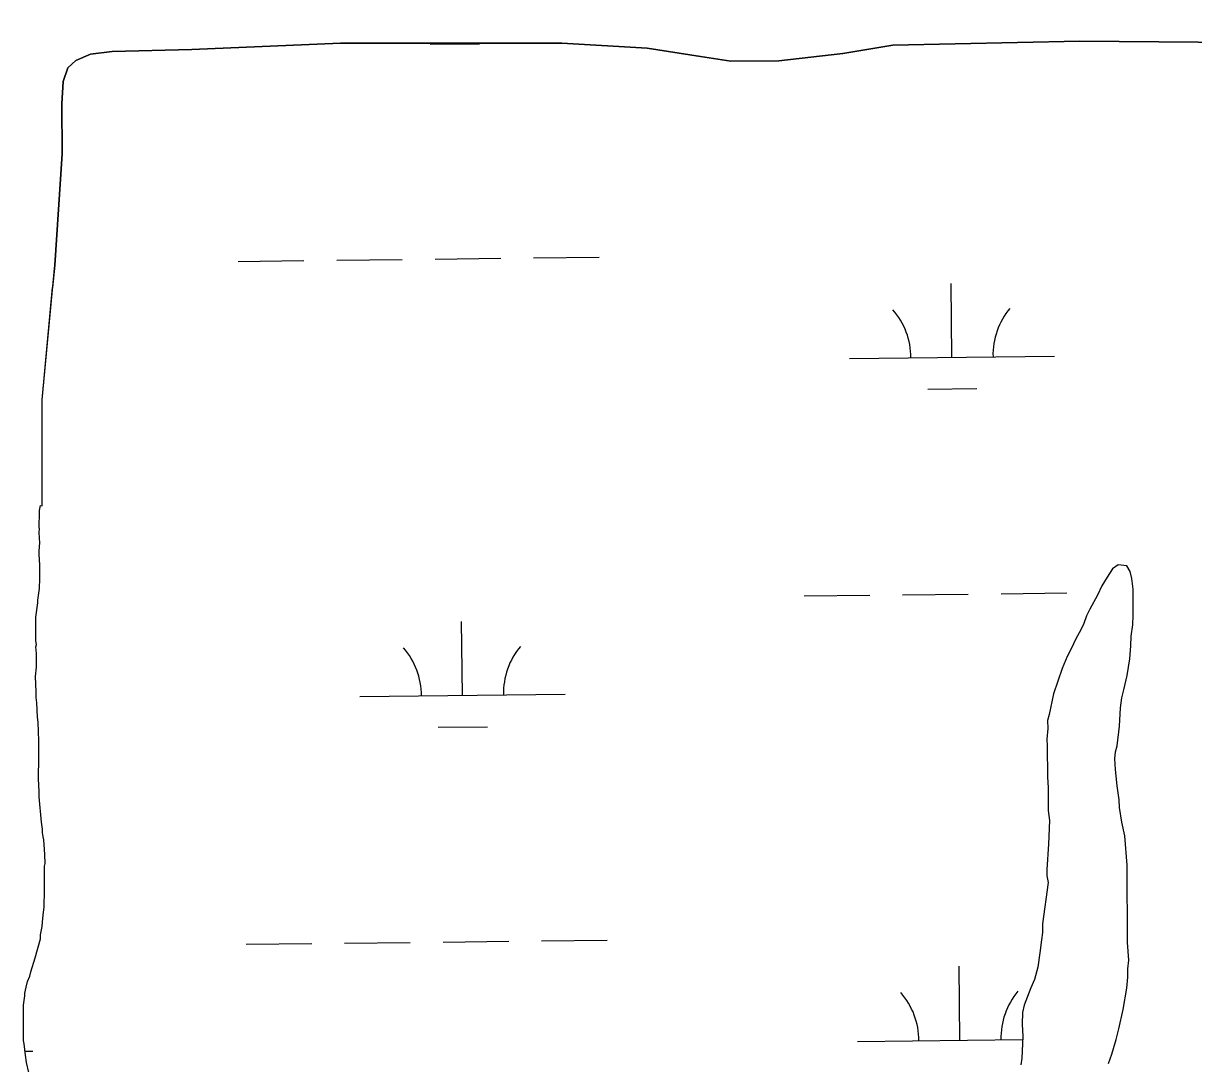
# Model space of a CAD drawing. Extents: x 3684037 to 3722149, y 433263 to 459021.
# Drawn here: x 3690559 to 3691129, y 448123 to 448630 of the extents above; entities that cross this region are included whole.
import ezdxf

# ---------------------------------------------------------------- set-up
doc = ezdxf.new("R2010")
doc.units = 0
doc.layers.add('V-TOPO-SHOR', color=7, linetype='Continuous')
doc.layers.add('V-WETL-SWMP', color=7, linetype='Continuous')

msp = doc.modelspace()

# ---------------------------------------------------------------- linework, layer by layer
at = {"layer": 'V-TOPO-SHOR'}
for p, q in [((3690567.7, 448446.59), (3690572.85, 448501.25)), ((3690567.7, 448394.93), (3690567.7, 448446.59)), ((3690566.43, 448392.64), (3690566.9, 448395.09)), ((3690566.45, 448390.5), (3690566.43, 448392.64)), ((3690566.9, 448395.09), (3690567.7, 448394.93)), ((3690566.21, 448385.68), (3690566.45, 448390.5)), ((3690566.22, 448384.61), (3690566.21, 448385.68)), ((3690566.49, 448383.54), (3690566.22, 448384.61)), ((3690566.23, 448382.2), (3690566.49, 448383.54)), ((3690566.52, 448378.99), (3690566.23, 448382.2)), ((3690566.29, 448372.83), (3690566.53, 448377.11)), ((3690566.53, 448377.11), (3690566.52, 448378.99)), ((3690566.3, 448371.22), (3690566.29, 448372.83)), ((3690566.6, 448366.14), (3690566.3, 448371.22)), ((3690566.64, 448359.44), (3690566.6, 448366.14)), ((3690566.41, 448354.62), (3690566.64, 448359.44)), ((3690565.64, 448348.99), (3690566.41, 448354.62)), ((3690564.62, 448340.69), (3690565.65, 448347.65)), ((3690565.65, 448347.65), (3690565.64, 448348.99)), ((3690564.69, 448329.17), (3690564.62, 448340.69)), ((3690564.97, 448327.3), (3690564.69, 448329.17)), ((3690564.71, 448326.23), (3690564.97, 448327.3)), ((3690565, 448323.02), (3690564.71, 448326.23)), ((3690565.04, 448316.32), (3690565, 448323.02)), ((3690564.54, 448311.77), (3690565.04, 448316.32)), ((3690564.85, 448304.27), (3690564.54, 448311.77)), ((3690564.87, 448301.6), (3690564.85, 448304.27)), ((3690565.15, 448298.92), (3690564.87, 448301.6)), ((3690565.47, 448291.96), (3690565.15, 448298.92)), ((3690565.75, 448289.55), (3690565.47, 448291.96)), ((3690566.08, 448280.45), (3690565.75, 448289.55)), ((3690566.15, 448269.21), (3690566.08, 448280.45)), ((3690565.9, 448265.19), (3690566.15, 448269.21)), ((3690565.93, 448261.98), (3690565.9, 448265.19)), ((3690566.23, 448255.82), (3690565.93, 448261.98)), ((3690566.25, 448253.14), (3690566.23, 448255.82)), ((3690567.4, 448240.83), (3690566.25, 448253.14)), ((3690567.96, 448237.36), (3690567.4, 448240.83)), ((3690567.97, 448235.75), (3690567.96, 448237.36)), ((3690568.25, 448233.61), (3690567.97, 448235.75)), ((3690568.52, 448232.27), (3690568.25, 448233.61)), ((3690568.82, 448227.45), (3690568.52, 448232.27)), ((3690569.1, 448225.05), (3690568.82, 448227.45)), ((3690568.87, 448219.42), (3690569.13, 448220.76)), ((3690568.95, 448207.64), (3690568.87, 448219.42)), ((3690569.13, 448220.76), (3690569.1, 448225.05)), ((3690568.73, 448199.61), (3690568.95, 448207.64)), ((3690568.22, 448195.59), (3690568.73, 448199.61)), ((3690567.72, 448189.96), (3690567.98, 448192.11)), ((3690567.98, 448192.11), (3690568.22, 448195.59)), ((3690566.94, 448185.94), (3690567.72, 448189.96)), ((3690566.96, 448184.07), (3690566.94, 448185.94)), ((3690564.34, 448174.68), (3690566.96, 448184.07)), ((3690562.24, 448167.97), (3690564.34, 448174.68)), ((3690559.88, 448160.46), (3690560.66, 448163.14)), ((3690560.66, 448163.14), (3690561.72, 448165.83)), ((3690561.72, 448165.83), (3690562.24, 448167.97)), ((3690559.36, 448157.51), (3690559.88, 448160.46)), ((3690559.37, 448156.17), (3690559.36, 448157.51)), ((3690558.59, 448151.61), (3690559.37, 448156.17)), ((3690558.7, 448134.48), (3690558.59, 448151.61)), ((3690558.98, 448132.87), (3690558.7, 448134.48)), ((3690559.55, 448127.26), (3690558.98, 448132.87)), ((3690560.11, 448123.78), (3690559.55, 448127.26)), ((3690561.21, 448118.97), (3690560.11, 448123.78))]:
    msp.add_line(p, q, dxfattribs=at)
for points in [[(3691459.6, 448629.87), (3691390.82, 448627.47), (3691315.44, 448626.99), (3691282.54, 448624.48), (3691246.01, 448622.6), (3691169.66, 448620.48), (3691073.53, 448621.19), (3690982.37, 448619.3), (3690958.03, 448615.2), (3690926.78, 448611.71), (3690903.41, 448611.56), (3690888.58, 448613.77), (3690862.55, 448617.89), (3690821.06, 448620.26), (3690713.09, 448620.24), (3690640.69, 448617.15), (3690601.86, 448616.25), (3690591.33, 448614.87), (3690584.11, 448611.86), (3690580.18, 448608.21), (3690577.92, 448601.61), (3690577.33, 448590.75), (3690577.5, 448566.37)], [(3690577.5, 448566.37), (3690573.87, 448512.1), (3690572.85, 448501.25)]]:
    msp.add_lwpolyline(points, dxfattribs=at)
at = {"layer": 'V-WETL-SWMP'}
for p, q in [((3690756.9, 448619.71), (3690780.89, 448619.99)), ((3690807.27, 448515.64), (3690839.26, 448516.02)), ((3690663.28, 448513.97), (3690695.27, 448514.34)), ((3690711.27, 448514.53), (3690743.27, 448514.9)), ((3690759.27, 448515.09), (3690791.27, 448515.46)), ((3691011.16, 448467.27), (3691010.74, 448503.27)), ((3690961.16, 448466.69), (3691061.16, 448467.85)), ((3690999.34, 448451.7), (3691023.34, 448451.98)), ((3690939.1, 448350.99), (3690971.1, 448351.37)), ((3690987.1, 448351.55), (3691019.09, 448351.92)), ((3691035.09, 448352.11), (3691067.09, 448352.48)), ((3690772.59, 448302.62), (3690772.17, 448338.62)), ((3690722.59, 448302.04), (3690822.58, 448303.2)), ((3690760.77, 448287.05), (3690784.77, 448287.33)), ((3690667.15, 448181.32), (3690699.14, 448181.69)), ((3690715.14, 448181.88), (3690747.14, 448182.25)), ((3690763.14, 448182.43), (3690795.14, 448182.81)), ((3690811.14, 448182.99), (3690843.13, 448183.36)), ((3691015.03, 448134.62), (3691014.61, 448170.62)), ((3690965.03, 448134.04), (3691045.58, 448134.98)), ((3690559.34, 448129.32), (3690563.15, 448129.36))]:
    msp.add_line(p, q, dxfattribs=at)
for points in [[(3690577.5, 448566.37), (3690577.33, 448590.75), (3690577.92, 448601.61), (3690580.18, 448608.21), (3690584.11, 448611.86), (3690591.33, 448614.87), (3690601.86, 448616.25), (3690640.69, 448617.15), (3690713.09, 448620.24), (3690821.06, 448620.26), (3690862.55, 448617.89), (3690888.58, 448613.77), (3690903.41, 448611.56), (3690926.78, 448611.71), (3690958.03, 448615.2), (3690982.36, 448619.3), (3691073.53, 448621.19), (3691169.66, 448620.48)], [(3690561.21, 448118.97), (3690560.11, 448123.78), (3690559.55, 448127.26), (3690558.98, 448132.87), (3690558.7, 448134.48), (3690558.59, 448151.61), (3690559.37, 448156.17), (3690559.36, 448157.51), (3690559.88, 448160.46), (3690560.66, 448163.14), (3690561.72, 448165.83), (3690562.24, 448167.97), (3690564.34, 448174.68), (3690566.96, 448184.07), (3690566.94, 448185.94), (3690567.72, 448189.96), (3690567.98, 448192.11), (3690568.22, 448195.59), (3690568.73, 448199.61), (3690568.95, 448207.64), (3690568.87, 448219.42), (3690569.13, 448220.76), (3690569.1, 448225.05), (3690568.82, 448227.45), (3690568.52, 448232.27), (3690568.25, 448233.61), (3690567.97, 448235.75), (3690567.96, 448237.36), (3690567.4, 448240.83), (3690566.25, 448253.14), (3690566.23, 448255.82), (3690565.93, 448261.98), (3690565.9, 448265.19), (3690566.15, 448269.21), (3690566.08, 448280.45), (3690565.75, 448289.55), (3690565.47, 448291.96), (3690565.15, 448298.92), (3690564.87, 448301.6), (3690564.85, 448304.27), (3690564.54, 448311.77), (3690565.04, 448316.32), (3690565, 448323.02), (3690564.71, 448326.23), (3690564.97, 448327.3), (3690564.69, 448329.17), (3690564.62, 448340.69), (3690565.65, 448347.65), (3690565.64, 448348.99), (3690566.41, 448354.62), (3690566.64, 448359.44), (3690566.6, 448366.14), (3690566.3, 448371.22), (3690566.29, 448372.83), (3690566.53, 448377.11), (3690566.52, 448378.99), (3690566.23, 448382.2), (3690566.49, 448383.54), (3690566.22, 448384.61), (3690566.21, 448385.68), (3690566.45, 448390.5), (3690566.43, 448392.64), (3690566.9, 448395.09), (3690567.7, 448394.93), (3690567.7, 448446.59), (3690573.87, 448512.1), (3690577.5, 448566.37)], [(3691087.5, 448123.23), (3691089.07, 448127.79), (3691091.17, 448135.03), (3691092.48, 448140.13), (3691094.56, 448149.52), (3691096.37, 448159.97), (3691096.87, 448165.33), (3691096.84, 448169.34), (3691097.35, 448173.63), (3691096.76, 448182.19), (3691096.52, 448219.95), (3691095.36, 448234.13), (3691093.98, 448240.82), (3691092.86, 448248.04), (3691092.57, 448251.78), (3691091.72, 448258.47), (3691090.87, 448266.5), (3691090.57, 448271.59), (3691090.81, 448275.07), (3691091.6, 448278.02), (3691092.88, 448287.66), (3691093.36, 448296.5), (3691093.86, 448301.33), (3691094.91, 448305.35), (3691096.47, 448312.32), (3691097.25, 448316.34), (3691097.76, 448320.36), (3691098.25, 448326.79), (3691098.49, 448331.34), (3691099.26, 448336.97), (3691099.5, 448341.53), (3691099.41, 448354.38), (3691098.85, 448359.46), (3691098.02, 448362.94), (3691096.4, 448365.6), (3691092.11, 448366.11), (3691089.44, 448364.22), (3691086.79, 448360.19), (3691084.14, 448355.89), (3691082.03, 448351.32), (3691078.32, 448344.6), (3691076.74, 448341.38), (3691075.42, 448337.62), (3691073.84, 448334.13), (3691071.72, 448330.37), (3691069.08, 448325), (3691067.23, 448321.51), (3691064.85, 448315.6), (3691060.65, 448303.26), (3691058.57, 448293.34), (3691057.78, 448290.39), (3691057.81, 448286.37), (3691057.31, 448281.28), (3691057.59, 448278.07), (3691057.69, 448262.81), (3691057.99, 448257.72), (3691058.06, 448246.48), (3691058.63, 448241.66), (3691058.17, 448230.15), (3691057.44, 448217.82), (3691057.46, 448214.61), (3691058.02, 448211.4), (3691055.2, 448191.3), (3691055.23, 448187.02), (3691054.71, 448183.53), (3691053.95, 448177.1), (3691052.93, 448170.14), (3691051.36, 448164.23), (3691049.51, 448160.21), (3691046.35, 448151.62), (3691045.57, 448148.13), (3691045.34, 448142.51), (3691045.64, 448136.35), (3691045.17, 448125.91), (3691044.66, 448122.69)]]:
    msp.add_lwpolyline(points, dxfattribs=at)
for centre, start, end in [((3690955.91, 448467.1), 359.8949, 41.4385), ((3691066.39, 448468.39), 139.8949, 181.4385), ((3690717.34, 448302.46), 359.8949, 41.4385), ((3690827.82, 448303.74), 139.8949, 181.4385), ((3690959.78, 448134.45), 359.8949, 41.4385), ((3691070.26, 448135.74), 139.8949, 181.4385)]:
    msp.add_arc(centre, 35.25, start, end, dxfattribs=at)

doc.saveas('drawing.dxf')
